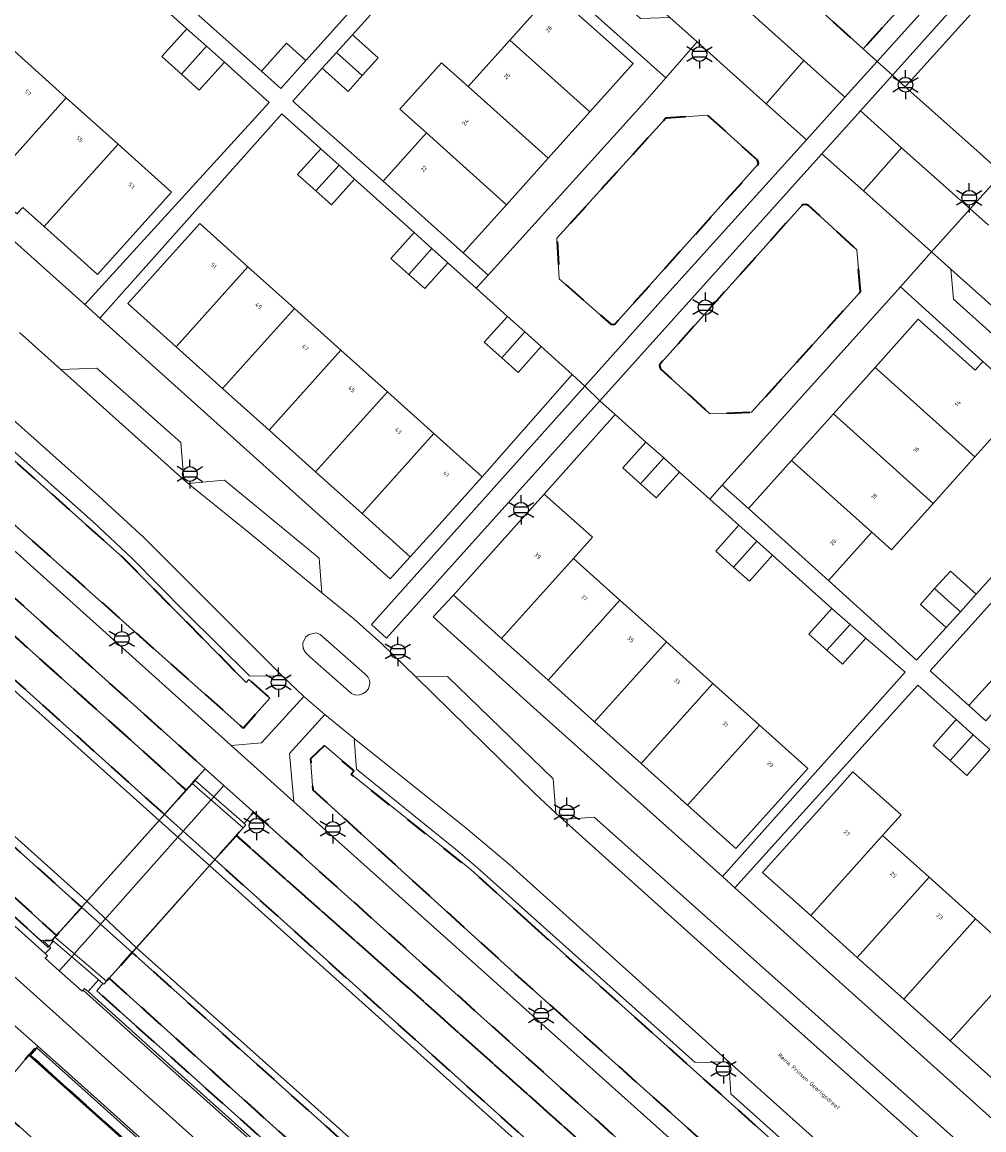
# Model space of a CAD drawing. Extents: x 105780 to 185197, y 477999 to 525027.
# Tile 78 of 562: x 105877 to 105960, y 479191 to 479287. Entities that reach past the tile are written whole.
import ezdxf
from ezdxf.enums import TextEntityAlignment as Align

# ---------------------------------------------------------------- set-up
doc = ezdxf.new("R2010")
doc.units = 0
doc.linetypes.add('XX-HIDDEN', pattern=[4, 2, -2])
for name, color, linetype, lineweight in [('B-GV-GR-MATERIAALGRENS-G', 252, 'XX-HIDDEN', 35), ('B-RO-IE-MEUBILAIR_WEGMEUBILAIR-S', 252, 'Continuous', 25), ('B-RO-IE-TERREINAFSCHEIDING_KUNSTMATIG_HEKWERK-G', 252, 'IE-TERREINAFSCHEIDING-KUNSTMATIG', 18), ('B-WE-GK-KADEMUUR-G', 252, 'Continuous', 18), ('B-WE-GW-WATERGANG_SLOOT_INSTEEK-G', 252, 'Continuous', 30), ('B-XX-KG-KADASTRAAL_BEBOUWING-G', 252, 'Continuous', 20), ('B1-WE-GW-TALUD_KRUIN-G', 252, 'Continuous', 25), ('B1-WE-KW-KUNSTWERK_DEK-BRUG', 252, 'Continuous', 18), ('B1-WE-KW-KUNSTWERK_LANDHOOFD-GV', 252, 'Continuous', 18), ('B1-WE-OG-BEBOUWING-T18', 7, 'Continuous', 18), ('B1-WE-OG-TERREIN_ERF-GV', 252, 'Continuous', 18), ('B1-WE-OG-TOPOGRAFIE-T18', 10, 'Continuous', 18), ('B1-WE-VH-VERHARDING_ASFALT-GV', 252, 'Continuous', 18), ('B1-WE-VH-VERHARDING_BETON-GV', 252, 'Continuous', 18), ('B1-WE-VH-VERHARDING_BETONSTRAATSTEEN-GV', 252, 'Continuous', 18), ('B1-WE-VH-VERHARDING_TEGEL-GV', 252, 'Continuous', 18)]:
    doc.layers.add(name, color=color, linetype=linetype, lineweight=lineweight)
doc.styles.add('NLCS-ISO', font='NLCS-ISO.ttf')
doc.styles.add('NLCS-ISO-M200-T18', font='NLCS-ISO.ttf', dxfattribs={"height": 0.36})
doc.linetypes.add('IE-TERREINAFSCHEIDING-KUNSTMATIG', pattern='A,4,[82,NLCS.SHX,S=0.75,R=90,X=0,Y=0],4,-2', length=10)

# ---------------------------------------------------------------- blocks, each defined once
blk = doc.blocks.new('B-SIE-WEG_LICHTMAST-SO')
at = {"ltscale": 0.1}
for p, q in [((0, 1.27), (0, 2.53)), ((-1.1, 0.63), (-2.19, 1.27)), ((1.1, 0.63), (2.19, 1.27)), ((-1.1, -0.63), (-2.19, -1.27)), ((0, -1.27), (0, -2.53)), ((1.1, -0.63), (2.19, -1.27))]:
    blk.add_line(p, q, dxfattribs=at)
at = {"flags": 128}
for points in [[(-1.16, 0.5), (1.16, 0.5)], [(-1.16, -0.5), (1.16, -0.5)]]:
    blk.add_lwpolyline(points, dxfattribs=at)
at = {"ltscale": 0.1}
blk.add_circle((0, 0), 1.27, dxfattribs=at)
at = {"style": 'NLCS-ISO'}
blk.add_attdef('TYPE', text='', height=1.8, dxfattribs=at).set_placement((0, 2.53), align=Align.BOTTOM_CENTER)

msp = doc.modelspace()

# ---------------------------------------------------------------- linework, layer by layer
at = {"layer": 'B-GV-GR-MATERIAALGRENS-G', "flags": 128}
for points in [[(105780.506, 479319.453), (105805.964, 479296.725), (105812.082, 479291.263), (105823.32, 479281.125), (105887.472, 479223.688), (105891.103, 479220.385), (105891.632, 479220.979), (105891.862, 479221.243), (105892.747, 479222.242), (105829.104, 479279.316), (105806.399, 479299.678), (105786.465, 479317.46), (105780.506, 479322.824)], [(105780.506, 479316.014), (105804.084, 479294.823), (105889.237, 479218.29), (105891.103, 479220.385), (105887.472, 479223.688), (105823.32, 479281.125), (105812.082, 479291.263), (105805.964, 479296.725), (105780.506, 479319.453)], [(105780.506, 479297.116), (105797.501, 479281.936), (105840.997, 479243.082), (105879.907, 479207.826), (105880.024, 479207.958), (105882.092, 479210.251), (105843.912, 479244.494), (105799.647, 479284.195), (105780.506, 479301.362)], [(105780.506, 479295.197), (105782.345, 479293.547), (105878.559, 479207.39), (105878.71, 479207.393), (105879.537, 479207.411), (105879.77, 479207.672), (105879.907, 479207.826), (105840.997, 479243.082), (105797.501, 479281.936), (105780.506, 479297.116)]]:
    msp.add_lwpolyline(points, dxfattribs=at)
for points in [[(105942.975, 479297.986), (105939.287, 479293.861), (105941.759, 479291.622), (105949.63, 479284.495), (105953.282, 479288.555), (105952.544, 479289.23)], [(105847.417, 479274.715), (105847.883, 479275.125), (105847.618, 479277.861), (105838.861, 479285.737), (105835.231, 479281.704), (105836.639, 479280.454), (105835.855, 479279.567), (105869.934, 479249.027), (105875.752, 479243.813), (105896.048, 479225.753), (105898.345, 479228.347), (105896.537, 479229.962), (105896.309, 479229.707), (105885.677, 479240.472)], [(105940.602, 479274.631), (105940.496, 479274.884), (105936.176, 479278.784), (105932.569, 479278.502), (105923.156, 479268.125), (105923.357, 479264.621), (105927.833, 479260.685), (105928.037, 479260.665), (105928.185, 479260.709), (105940.571, 479274.527)], [(105949.397, 479263.494), (105949.101, 479267.13), (105944.9, 479270.951), (105944.668, 479271.05), (105944.387, 479271.023), (105932.196, 479257.376), (105932.069, 479257.222), (105932.032, 479257.087), (105932.107, 479256.841), (105936.376, 479252.946), (105939.988, 479253.076)], [(105920.923, 479208.798), (105915.723, 479213.514), (105905.368, 479221.765), (105905.623, 479222.053), (105903.07, 479224.243), (105901.876, 479223.103), (105902.056, 479220.428), (105918.638, 479205.345), (105956.857, 479171.118), (105961.325, 479176.026), (105957.042, 479179.85), (105956.329, 479180.487), (105953.571, 479180.314), (105953.166, 479179.869)], [(105939.877, 479179.925), (105896.946, 479218.491), (105896.138, 479217.514), (105896.268, 479217.401), (105896.035, 479217.139), (105895.448, 479216.479), (105911.867, 479201.908), (105934.221, 479181.953), (105952.225, 479165.683), (105983.564, 479137.568), (106000, 479122.916), (106001.822, 479121.292), (106006.945, 479117.458), (106007.087, 479117.465), (106007.381, 479117.168), (106008.544, 479118.506), (106000, 479126.146), (105968.964, 479153.959), (105957.901, 479163.835)], [(105934.221, 479181.953), (105911.867, 479201.908), (105895.448, 479216.479), (105893.584, 479214.383), (105950.394, 479163.324), (106001.767, 479117.152), (106002.444, 479116.543), (106006.945, 479117.458), (106001.822, 479121.292), (106000, 479122.916), (105983.564, 479137.568), (105952.225, 479165.683)], [(105884.467, 479204.121), (105906.877, 479183.894), (105939.332, 479154.842), (105995.66, 479104.056), (105995.376, 479108.648), (105943.164, 479155.477), (105913.814, 479181.801), (105886.458, 479206.335)], [(105939.332, 479154.842), (105906.877, 479183.894), (105884.467, 479204.121), (105884.233, 479203.858), (105884.001, 479203.596), (105883.914, 479203.67), (105883.399, 479203.02), (105939.053, 479153.267), (105963.828, 479130.888), (105994.808, 479103.103), (105995.66, 479104.056)], [(105877.665, 479197.493), (105877.749, 479197.586), (105878.102, 479197.972), (105878.04, 479198.031), (105877.881, 479197.853), (105877.834, 479197.801), (105877.526, 479197.461), (105874.192, 479193.544), (105877.988, 479190.143), (105911.437, 479160.119), (105915.93, 479156.078), (105917.902, 479154.305), (105920.254, 479154.698), (105920.564, 479155.143), (105955.013, 479124.165), (105954.745, 479123.884), (105954.811, 479121.274), (105955.775, 479120.406), (105960.174, 479116.442), (105963.822, 479113.155), (105965.738, 479115.364), (105967.772, 479113.632), (105965.865, 479111.314), (105967.416, 479109.916), (105969.289, 479111.975), (105974.549, 479107.266), (105974.231, 479106.911), (105975.011, 479106.212), (106000, 479083.841), (106008.397, 479076.328), (106008.22, 479076.115), (106014.205, 479070.792), (106018.552, 479071.109), (106000, 479087.768), (105969.795, 479114.892), (105937.855, 479143.418), (105925.486, 479154.503), (105877.646, 479197.472)]]:
    msp.add_lwpolyline(points, close=True, dxfattribs=at)
at = {"layer": 'B-RO-IE-TERREINAFSCHEIDING_KUNSTMATIG_HEKWERK-G', "flags": 128}
for points in [[(105879.625, 479207.321), (105879.174, 479206.785), (105874.673, 479210.864)], [(105888.127, 479198.806), (105883.399, 479203.02), (105883.914, 479203.67)], [(105877.526, 479197.461), (106018.552, 479071.109)]]:
    msp.add_lwpolyline(points, dxfattribs=at)
at = {"layer": 'B-WE-GK-KADEMUUR-G', "flags": 128}
for points in [[(105893.584, 479214.383), (105889.237, 479218.29), (105804.084, 479294.823), (105780.506, 479316.014)], [(105780.506, 479314.962), (105803.335, 479294.468), (105861.245, 479242.48), (105888.773, 479217.777), (105890.39, 479216.316), (105893.123, 479213.862), (105950.062, 479162.747), (106001.588, 479116.491), (105995.321, 479109.471), (105943.577, 479155.947), (105914.187, 479182.345), (105886.813, 479206.76), (105882.524, 479210.784), (105845.165, 479244.34), (105800.291, 479284.645), (105780.506, 479302.415)], [(105780.506, 479301.362), (105799.647, 479284.195), (105843.912, 479244.494), (105882.092, 479210.251), (105886.458, 479206.335), (105913.814, 479181.801), (105943.164, 479155.477), (105995.376, 479108.648), (106000.1, 479113.925), (106002.444, 479116.543), (106001.767, 479117.152), (105950.394, 479163.324), (105893.584, 479214.383)]]:
    msp.add_lwpolyline(points, dxfattribs=at)
at = {"layer": 'B-WE-GW-WATERGANG_SLOOT_INSTEEK-G', "flags": 128}
msp.add_lwpolyline([(105780.506, 479302.415), (105800.291, 479284.645), (105845.165, 479244.34), (105882.524, 479210.784), (105886.813, 479206.76), (105914.187, 479182.345), (105943.577, 479155.947), (105995.321, 479109.471), (106001.588, 479116.491), (105950.062, 479162.747), (105893.123, 479213.862), (105890.39, 479216.316), (105888.773, 479217.777), (105861.245, 479242.48), (105803.335, 479294.468), (105780.506, 479314.962)], dxfattribs=at)
at = {"layer": 'B-XX-KG-KADASTRAAL_BEBOUWING-G', "flags": 128}
for points in [[(105919.085, 479285.271), (105926.009, 479279.062), (105929.747, 479283.231), (105922.824, 479289.44)], [(105892.868, 479284.735), (105891.181, 479286.25), (105889.01, 479283.832), (105890.699, 479282.316)], [(105905.479, 479285.726), (105904.106, 479284.197), (105906.34, 479282.195), (105907.711, 479283.722)], [(105919.085, 479285.271), (105915.48, 479281.251), (105922.404, 479275.043), (105926.009, 479279.062)], [(105880.753, 479280.281), (105876.278, 479284.294), (105869.884, 479277.162), (105871.692, 479275.541), (105871.192, 479274.983), (105873.466, 479272.943), (105873.968, 479273.502), (105874.36, 479273.15)], [(105894.416, 479283.346), (105892.868, 479284.735), (105890.699, 479282.316), (105892.245, 479280.928)], [(105901.46, 479283.495), (105899.78, 479284.995), (105897.616, 479282.571), (105899.296, 479281.072)], [(105904.106, 479284.197), (105902.877, 479282.828), (105905.109, 479280.824), (105906.34, 479282.195)], [(105915.48, 479281.251), (105913.186, 479283.308), (105909.581, 479279.288), (105911.875, 479277.231), (105918.799, 479271.022), (105922.404, 479275.043)], [(105885.228, 479276.269), (105880.753, 479280.281), (105874.36, 479273.15), (105874.711, 479272.835), (105874.209, 479272.276), (105876.485, 479270.237), (105876.985, 479270.795), (105878.834, 479269.137)], [(105911.875, 479277.231), (105908.136, 479273.062), (105915.06, 479266.853), (105918.799, 479271.022)], [(105885.228, 479276.269), (105878.834, 479269.137), (105883.455, 479264.995), (105889.853, 479272.122)], [(105904.327, 479274.446), (105902.756, 479275.856), (105900.752, 479273.624), (105902.324, 479272.213)], [(105905.67, 479273.24), (105904.327, 479274.446), (105902.324, 479272.213), (105903.666, 479271.008)], [(105896.451, 479265.663), (105892.281, 479269.402), (105886.072, 479262.479), (105890.241, 479258.74)], [(105912.364, 479267.231), (105910.824, 479268.613), (105908.82, 479266.381), (105910.361, 479264.998)], [(105913.738, 479265.997), (105912.364, 479267.231), (105910.361, 479264.998), (105911.734, 479263.765)], [(105900.471, 479262.057), (105896.451, 479265.663), (105890.241, 479258.74), (105894.261, 479255.135)], [(105904.491, 479258.451), (105900.471, 479262.057), (105894.261, 479255.135), (105898.281, 479251.529)], [(105920.399, 479260.016), (105918.892, 479261.369), (105916.888, 479259.137), (105918.396, 479257.783)], [(105959.986, 479257.456), (105959.318, 479256.712), (105954.405, 479261.119), (105950.666, 479256.95), (105959.29, 479249.215), (105963.708, 479254.118)], [(105921.805, 479258.754), (105920.399, 479260.016), (105918.396, 479257.783), (105919.801, 479256.522)], [(105908.511, 479254.846), (105904.491, 479258.451), (105898.281, 479251.529), (105902.301, 479247.924)], [(105950.666, 479256.95), (105947.061, 479252.929), (105955.686, 479245.196), (105959.29, 479249.215)], [(105912.531, 479251.241), (105908.511, 479254.846), (105902.301, 479247.924), (105906.322, 479244.318)], [(105947.061, 479252.929), (105943.455, 479248.909), (105950.38, 479242.701), (105952.08, 479241.176), (105955.686, 479245.196)], [(105916.7, 479247.503), (105912.531, 479251.241), (105906.322, 479244.318), (105910.491, 479240.579), (105912.715, 479243.06)], [(105932.391, 479249.123), (105930.851, 479250.501), (105928.851, 479248.265), (105930.388, 479246.89)], [(105933.756, 479247.902), (105932.391, 479249.123), (105930.388, 479246.89), (105931.756, 479245.666)], [(105943.455, 479248.909), (105939.716, 479244.74), (105946.64, 479238.531), (105950.38, 479242.701)], [(105924.591, 479240.426), (105926.236, 479242.26), (105922.066, 479245.999), (105920.421, 479244.165), (105916.437, 479239.722), (105914.212, 479237.241), (105918.382, 479233.502)], [(105940.441, 479241.923), (105938.896, 479243.305), (105936.896, 479241.069), (105938.438, 479239.689)], [(105941.801, 479240.706), (105940.441, 479241.923), (105938.438, 479239.689), (105939.801, 479238.47)], [(105928.611, 479236.821), (105924.591, 479240.426), (105918.382, 479233.502), (105922.401, 479229.897)], [(105955.816, 479237.824), (105958.049, 479235.821), (105959.412, 479237.334), (105957.183, 479239.342)], [(105955.816, 479237.824), (105954.582, 479236.454), (105956.811, 479234.446), (105958.049, 479235.821)], [(105932.631, 479233.216), (105928.611, 479236.821), (105922.401, 479229.897), (105926.422, 479226.291)], [(105948.499, 479234.731), (105946.941, 479236.108), (105944.941, 479233.872), (105946.488, 479232.489)], [(105949.861, 479233.527), (105948.499, 479234.731), (105946.488, 479232.489), (105947.846, 479231.274)], [(105936.652, 479229.61), (105932.631, 479233.216), (105926.422, 479226.291), (105930.442, 479222.686)], [(105962.237, 479228.633), (105960.788, 479229.938), (105958.78, 479227.709), (105960.234, 479226.399)], [(105940.672, 479226.005), (105936.652, 479229.61), (105930.442, 479222.686), (105934.462, 479219.081)], [(105940.672, 479226.005), (105934.462, 479219.081), (105938.632, 479215.341), (105944.841, 479222.266)], [(105959.147, 479225.188), (105957.685, 479226.496), (105955.685, 479224.261), (105957.145, 479222.955)], [(105960.587, 479223.9), (105959.147, 479225.188), (105957.145, 479222.955), (105958.588, 479221.665)], [(105951.318, 479216.457), (105952.924, 479218.247), (105948.755, 479221.987), (105947.149, 479220.196), (105940.939, 479213.273), (105945.109, 479209.534)], [(105955.338, 479212.853), (105951.318, 479216.457), (105945.109, 479209.534), (105949.129, 479205.929)], [(105959.358, 479209.247), (105955.338, 479212.853), (105949.129, 479205.929), (105953.149, 479202.323)], [(105963.378, 479205.641), (105959.358, 479209.247), (105953.149, 479202.323), (105957.169, 479198.718)], [(105967.399, 479202.036), (105963.378, 479205.641), (105957.169, 479198.718), (105961.19, 479195.112)]]:
    msp.add_lwpolyline(points, close=True, dxfattribs=at)
at = {"layer": 'B1-WE-GW-TALUD_KRUIN-G', "flags": 128}
for points in [[(105891.103, 479220.385), (105887.472, 479223.688), (105823.32, 479281.125), (105812.082, 479291.263), (105805.964, 479296.725), (105780.506, 479319.453)], [(105780.506, 479297.116), (105797.501, 479281.936), (105840.997, 479243.082), (105879.907, 479207.826)], [(106006.945, 479117.458), (106001.822, 479121.292), (106000, 479122.916), (105983.564, 479137.568), (105952.225, 479165.683), (105934.221, 479181.953), (105911.867, 479201.908), (105895.448, 479216.479)], [(105884.467, 479204.121), (105906.877, 479183.894), (105939.332, 479154.842), (105995.66, 479104.056)]]:
    msp.add_lwpolyline(points, dxfattribs=at)
at = {"layer": 'B1-WE-KW-KUNSTWERK_DEK-BRUG', "flags": 128}
msp.add_lwpolyline([(105884.233, 479203.858), (105896.035, 479217.139), (105896.268, 479217.401), (105896.138, 479217.514), (105895.699, 479217.897), (105893.496, 479219.818), (105891.862, 479221.243), (105891.632, 479220.979), (105879.77, 479207.672), (105879.537, 479207.411), (105880.016, 479207.002), (105881.219, 479205.974), (105883.211, 479204.272), (105883.544, 479203.986), (105883.914, 479203.67), (105884.001, 479203.596)], close=True, dxfattribs=at)
at = {"layer": 'B1-WE-KW-KUNSTWERK_LANDHOOFD-GV', "flags": 128}
for points in [[(105891.862, 479221.243), (105891.632, 479220.979), (105896.035, 479217.139), (105896.268, 479217.401), (105896.138, 479217.514), (105895.699, 479217.897), (105893.496, 479219.818)], [(105879.77, 479207.672), (105879.537, 479207.411), (105880.016, 479207.002), (105881.219, 479205.974), (105883.211, 479204.272), (105883.448, 479204.068), (105883.544, 479203.986), (105883.914, 479203.67), (105884.001, 479203.596), (105884.233, 479203.858)]]:
    msp.add_lwpolyline(points, close=True, dxfattribs=at)
at = {"layer": 'B1-WE-OG-TERREIN_ERF-GV', "flags": 128}
for points in [[(105885.492, 479291.358), (105883.321, 479288.94), (105881.77, 479290.332), (105880.123, 479291.811), (105882.294, 479294.229), (105876.568, 479299.37), (105874.397, 479296.951), (105872.84, 479298.349), (105871.236, 479299.789), (105873.407, 479302.207), (105870.507, 479304.811), (105868.336, 479302.393), (105863.725, 479306.532), (105865.896, 479308.951), (105865.234, 479309.545), (105850.236, 479292.982), (105850.421, 479290.986), (105882.359, 479262.381), (105898.285, 479279.873), (105894.416, 479283.346), (105892.245, 479280.928), (105890.699, 479282.316), (105889.01, 479283.832), (105891.181, 479286.25)], [(105910.824, 479268.613), (105905.67, 479273.24), (105903.666, 479271.008), (105902.324, 479272.213), (105900.752, 479273.624), (105902.756, 479275.856), (105899.397, 479278.872), (105883.637, 479261.22), (105908.755, 479238.68), (105910.491, 479240.579), (105906.322, 479244.318), (105902.301, 479247.924), (105898.281, 479251.529), (105894.261, 479255.135), (105890.241, 479258.74), (105886.072, 479262.479), (105892.281, 479269.402), (105896.451, 479265.663), (105900.471, 479262.057), (105904.491, 479258.451), (105908.511, 479254.846), (105912.531, 479251.241), (105916.7, 479247.503), (105924.488, 479256.345), (105921.805, 479258.754), (105919.801, 479256.522), (105918.396, 479257.783), (105916.888, 479259.137), (105918.892, 479261.369), (105916.191, 479263.794), (105913.738, 479265.997), (105911.734, 479263.765), (105910.361, 479264.998), (105908.82, 479266.381)], [(105950.666, 479256.95), (105954.405, 479261.119), (105959.318, 479256.712), (105959.986, 479257.456), (105952.857, 479263.934), (105937.457, 479246.765), (105939.716, 479244.74), (105943.455, 479248.909), (105947.061, 479252.929)], [(105961.786, 479244.451), (105963.045, 479245.848), (105964.388, 479247.338), (105966.617, 479245.33), (105969.677, 479248.692), (105963.708, 479254.118), (105959.29, 479249.215), (105955.686, 479245.196), (105952.08, 479241.176), (105950.38, 479242.701), (105946.64, 479238.531), (105954.256, 479231.634), (105956.811, 479234.446), (105954.582, 479236.454), (105955.816, 479237.824), (105957.183, 479239.342), (105959.412, 479237.334), (105964.015, 479242.443)], [(105936.896, 479241.069), (105938.896, 479243.305), (105936.375, 479245.559), (105933.756, 479247.902), (105931.756, 479245.666), (105930.388, 479246.89), (105928.851, 479248.265), (105930.851, 479250.501), (105928.185, 479252.886), (105922.066, 479245.999), (105926.236, 479242.26), (105924.591, 479240.426), (105928.611, 479236.821), (105932.631, 479233.216), (105936.652, 479229.61), (105940.672, 479226.005), (105944.841, 479222.266), (105938.632, 479215.341), (105934.462, 479219.081), (105930.442, 479222.686), (105926.422, 479226.291), (105922.401, 479229.897), (105918.382, 479233.502), (105914.212, 479237.241), (105912.468, 479235.389), (105921.166, 479227.522), (105937.478, 479212.919), (105953.254, 479230.592), (105949.861, 479233.527), (105947.846, 479231.274), (105946.488, 479232.489), (105944.941, 479233.872), (105946.941, 479236.108), (105941.801, 479240.706), (105939.801, 479238.47), (105938.438, 479239.689)], [(105955.338, 479212.853), (105959.358, 479209.247), (105963.378, 479205.641), (105967.399, 479202.036), (105971.419, 479198.431), (105975.588, 479194.692), (105969.379, 479187.768), (105965.209, 479191.507), (105961.19, 479195.112), (105957.169, 479198.718), (105953.149, 479202.323), (105949.129, 479205.929), (105945.109, 479209.534), (105940.939, 479213.273), (105947.149, 479220.196), (105948.755, 479221.987), (105952.924, 479218.247), (105951.318, 479216.457)]]:
    msp.add_lwpolyline(points, close=True, dxfattribs=at)
for points in [[(105973.785, 479303.969), (105953.281, 479281.218), (105955.567, 479279.178), (105959.998, 479275.224), (105961.336, 479274.009)], [(105910.082, 479290.853), (105905.479, 479285.726), (105907.711, 479283.722), (105906.34, 479282.195), (105905.109, 479280.824), (105902.877, 479282.828), (105900.333, 479279.995), (105908.136, 479273.062), (105911.875, 479277.231), (105909.581, 479279.288), (105913.186, 479283.308), (105915.48, 479281.251), (105919.085, 479285.271), (105922.824, 479289.44), (105929.747, 479283.231), (105926.009, 479279.062), (105922.404, 479275.043), (105918.799, 479271.022), (105915.06, 479266.853), (105917.212, 479264.924), (105930.76, 479279.915), (105932.581, 479281.995), (105915.639, 479297.135)], [(105889.151, 479290.128), (105897.616, 479282.571), (105899.78, 479284.995), (105901.46, 479283.495), (105905.138, 479287.596)], [(105876.278, 479284.294), (105880.753, 479280.281), (105885.228, 479276.269), (105889.853, 479272.122), (105883.455, 479264.995), (105878.834, 479269.137), (105876.985, 479270.795), (105876.485, 479270.237)], [(105968.835, 479245.603), (105955.438, 479230.72), (105958.78, 479227.709), (105960.788, 479229.938)], [(105960.587, 479223.9), (105958.588, 479221.665), (105957.145, 479222.955), (105955.685, 479224.261), (105957.685, 479226.496), (105954.369, 479229.462), (105938.545, 479211.951), (105967.017, 479186.378)]]:
    msp.add_lwpolyline(points, dxfattribs=at)
at = {"layer": 'B1-WE-VH-VERHARDING_ASFALT-GV', "flags": 128}
for points in [[(105907.428, 479316.772), (105886.131, 479335.893), (105877.702, 479326.52), (105878.747, 479327.432), (105879.631, 479328.015), (105880.484, 479328.402), (105881.495, 479328.734), (105882.448, 479328.928), (105883.678, 479329.079), (105884.701, 479328.977), (105885.78, 479328.607), (105886.939, 479328.042), (105887.765, 479327.522), (105888.082, 479327.323), (105889.093, 479326.511), (105890.402, 479325.343), (105912.731, 479305.334), (105915.562, 479302.797), (105918.467, 479300.194), (105932.934, 479287.211), (105935.281, 479285.106), (105941.247, 479279.756), (105944.514, 479283.502), (105935.881, 479291.245)], [(105952.958, 479275.958), (105949.655, 479272.228), (105955.556, 479266.943), (105958.889, 479270.658)], [(105906.987, 479229.638), (105906.862, 479229.15), (105906.634, 479228.895), (105906.358, 479228.716), (105906.083, 479228.628), (105905.751, 479228.606), (105905.415, 479228.735), (105901.793, 479231.914), (105901.422, 479232.293), (105901.217, 479232.627), (105901.19, 479233.11), (105901.471, 479233.654), (105901.736, 479233.842), (105902.359, 479233.994), (105902.697, 479233.845), (105906.572, 479230.458), (105906.823, 479230.179), (105906.952, 479229.888)], [(105890.39, 479216.316), (105892.705, 479218.927), (105893.496, 479219.818), (105891.862, 479221.243), (105891.175, 479220.472), (105889.061, 479218.1), (105888.773, 479217.777), (105882.44, 479210.669), (105882.407, 479210.632), (105880.024, 479207.958), (105879.907, 479207.826), (105879.537, 479207.411), (105880.016, 479207.002), (105881.219, 479205.974), (105881.667, 479206.479), (105884.047, 479209.163)], [(105893.123, 479213.862), (105893.41, 479214.185), (105895.448, 479216.479), (105896.268, 479217.401), (105896.138, 479217.514), (105895.699, 479217.897), (105893.496, 479219.818), (105892.705, 479218.927), (105890.39, 479216.316), (105884.047, 479209.163), (105881.667, 479206.479), (105881.219, 479205.974), (105883.211, 479204.272), (105883.448, 479204.068), (105883.914, 479203.67), (105884.001, 479203.596), (105884.467, 479204.121), (105886.813, 479206.76), (105890.273, 479210.655)]]:
    msp.add_lwpolyline(points, close=True, dxfattribs=at)
for points in [[(105960.457, 479269.257), (105958.889, 479270.658), (105955.556, 479266.943), (105957.211, 479265.461), (105996.336, 479230.47)], [(105958.904, 479186.313), (105939.267, 479203.851), (105923.677, 479217.858), (105923.08, 479218.407), (105921.222, 479220.117), (105910.98, 479230.187), (105908.042, 479233.032), (105905.611, 479235.214), (105902.833, 479237.443), (105896.682, 479242.551), (105891.295, 479246.926), (105890.908, 479247.24), (105880.267, 479256.784), (105876.695, 479259.98)], [(105870.475, 479257.454), (105883.575, 479245.814), (105887.468, 479242.247), (105899.445, 479230.247), (105901.296, 479228.502), (105903.09, 479226.938), (105905.642, 479224.859), (105915.322, 479217.089), (105919.085, 479213.924), (105938.024, 479196.882), (105956.329, 479180.487)]]:
    msp.add_lwpolyline(points, dxfattribs=at)
at = {"layer": 'B1-WE-VH-VERHARDING_BETON-GV', "flags": 128}
for points in [[(105895.009, 479224.264), (105868.804, 479247.764), (105833.811, 479279.145), (105831.087, 479281.531), (105829.104, 479279.316), (105892.747, 479222.242), (105894.367, 479220.789), (105896.543, 479218.85), (105896.946, 479218.491), (105939.877, 479179.925), (105957.901, 479163.835), (105959.933, 479166.109), (105955.963, 479169.603), (105900.427, 479219.388)], [(105869.194, 479214.722), (105867.203, 479212.366), (105886.083, 479195.439), (105941.3, 479145.925), (105943.282, 479148.321), (105930.618, 479159.675), (105900.13, 479187.045), (105888.359, 479197.544), (105882.506, 479202.819), (105882.202, 479203.088), (105882.126, 479202.999), (105880.141, 479204.757), (105878.939, 479205.847), (105878.999, 479205.911), (105878.994, 479205.915), (105879.131, 479206.069), (105878.93, 479206.251), (105869.529, 479214.695), (105869.325, 479214.877)], [(105867.203, 479212.366), (105865.191, 479209.983), (105875.838, 479200.422), (105876.041, 479200.242), (105876.068, 479200.218), (105878.299, 479198.244), (105878.326, 479198.22), (105880.954, 479195.895), (105926.209, 479155.262), (105939.313, 479143.522), (105940.039, 479144.399), (105941.3, 479145.925), (105886.083, 479195.439)]]:
    msp.add_lwpolyline(points, close=True, dxfattribs=at)
at = {"layer": 'B1-WE-VH-VERHARDING_BETONSTRAATSTEEN-GV', "flags": 128}
for points in [[(105944.514, 479283.502), (105941.247, 479279.756), (105944.735, 479276.633), (105948.066, 479280.329)], [(105952.958, 479275.958), (105949.395, 479279.141), (105946.073, 479275.435), (105949.655, 479272.228)], [(105957.211, 479265.461), (105957.457, 479262.865), (105969.769, 479251.789), (105971.636, 479251.951), (105973.068, 479250.664), (105973.174, 479248.751), (105993.787, 479230.245), (105996.336, 479230.47)], [(105883.575, 479245.814), (105870.475, 479257.454), (105870.742, 479254.663), (105875.521, 479250.311), (105883.096, 479243.57), (105886.418, 479240.453), (105891.082, 479235.736), (105896.588, 479230.271), (105899.445, 479230.247), (105887.468, 479242.247)], [(105883.402, 479256.894), (105880.267, 479256.784), (105890.908, 479247.24), (105890.665, 479250.447)], [(105894.426, 479247.19), (105891.295, 479246.926), (105896.682, 479242.551), (105902.833, 479237.443), (105902.608, 479240.448)], [(105913.714, 479230.215), (105910.98, 479230.187), (105921.222, 479220.117), (105923.08, 479218.407), (105922.85, 479221.38)], [(105919.085, 479213.924), (105915.322, 479217.089), (105905.642, 479224.859), (105905.852, 479222.197), (105914.406, 479215.278), (105916.304, 479213.682), (105935.104, 479196.832), (105938.024, 479196.882)], [(105926.397, 479218.041), (105923.677, 479217.858), (105939.267, 479203.851), (105958.904, 479186.313), (105958.732, 479189.202)], [(105882.202, 479203.088), (105882.506, 479202.819), (105888.359, 479197.544), (105900.13, 479187.045), (105930.618, 479159.675), (105943.282, 479148.321), (105961.822, 479131.697), (105999, 479098.314), (106018.095, 479081.193), (106019.234, 479080.172), (106024.371, 479075.587), (106024.406, 479075.627), (106024.062, 479075.931), (106022.767, 479077.109), (106022.811, 479077.19), (106022.781, 479077.217), (106019.388, 479080.289), (105999, 479098.569), (105961.949, 479131.838), (105930.745, 479159.816), (105900.257, 479187.187), (105888.49, 479197.701), (105882.639, 479202.969), (105882.33, 479203.239)], [(105871.814, 479195.667), (105871.055, 479196.344), (105870.307, 479197.012), (105866.765, 479200.174), (105866.357, 479200.538), (105863.093, 479196.67), (105870.96, 479189.639), (105874.632, 479186.357), (105877.988, 479190.143), (105874.192, 479193.544)], [(105878.299, 479198.244), (105878.185, 479198.119), (105878.214, 479198.094), (105880.948, 479195.645), (105926.082, 479155.121), (105939.192, 479143.375), (105939.313, 479143.522), (105926.209, 479155.262), (105880.954, 479195.895), (105878.326, 479198.22)], [(105938.024, 479196.882), (105938.193, 479194.127), (105953.571, 479180.314), (105956.329, 479180.487)]]:
    msp.add_lwpolyline(points, close=True, dxfattribs=at)
at = {"layer": 'B1-WE-VH-VERHARDING_TEGEL-GV', "flags": 128}
for points in [[(105916.168, 479314.422), (105914.207, 479316.16), (105913.537, 479316.754), (105907.074, 479322.692), (105905.797, 479323.932), (105904.584, 479322.58), (105889.759, 479335.739), (105887.678, 479337.614), (105886.131, 479335.893), (105907.428, 479316.772), (105909.961, 479316.981), (105935.85, 479293.808), (105935.881, 479291.245), (105944.514, 479283.502), (105948.066, 479280.329), (105950.837, 479283.407), (105949.63, 479284.495), (105941.759, 479291.622), (105939.287, 479293.861), (105937.473, 479295.536)], [(105912.731, 479305.334), (105910.172, 479305.206), (105890.512, 479322.873), (105890.402, 479325.343), (105889.093, 479326.511), (105888.082, 479327.323), (105887.765, 479327.522), (105885.047, 479324.505), (105893.684, 479316.947), (105914.594, 479298.197), (105915.639, 479297.135), (105932.581, 479281.995), (105935.281, 479285.106), (105932.934, 479287.211), (105930.378, 479287.127), (105918.834, 479297.498), (105918.467, 479300.194), (105915.562, 479302.797)], [(105985.968, 479322.432), (105986.18, 479322.668), (105987.773, 479324.397), (105986.54, 479325.507), (105984.764, 479323.554), (105983.119, 479325.098), (105982.426, 479324.319), (105980.434, 479322.08), (105981.651, 479320.939), (105982.457, 479320.987), (105954.049, 479289.408), (105953.282, 479288.555), (105949.63, 479284.495), (105950.837, 479283.407)], [(105984.389, 479318.147), (105987.407, 479321.512), (105988.897, 479323.387), (105987.773, 479324.397), (105986.18, 479322.668), (105985.968, 479322.432), (105950.837, 479283.407), (105952.16, 479282.223)], [(105985.519, 479317.105), (105984.389, 479318.147), (105952.16, 479282.223), (105953.281, 479281.218), (105973.785, 479303.969)], [(105941.247, 479279.756), (105935.281, 479285.106), (105932.581, 479281.995), (105930.76, 479279.915), (105917.212, 479264.924), (105916.191, 479263.794), (105918.892, 479261.369), (105920.399, 479260.016), (105921.805, 479258.754), (105924.488, 479256.345), (105925.579, 479255.324), (105932.647, 479263.222), (105944.735, 479276.633)], [(105946.073, 479275.435), (105949.395, 479279.141), (105952.16, 479282.223), (105950.837, 479283.407), (105948.066, 479280.329), (105944.735, 479276.633), (105932.647, 479263.222), (105925.579, 479255.324), (105926.872, 479254.068)], [(105953.281, 479281.218), (105952.16, 479282.223), (105949.395, 479279.141), (105952.958, 479275.958), (105958.889, 479270.658), (105961.646, 479273.732), (105961.336, 479274.009), (105959.998, 479275.224), (105955.567, 479279.178)], [(105940.602, 479274.631), (105940.571, 479274.527), (105928.185, 479260.709), (105928.037, 479260.665), (105927.833, 479260.685), (105923.357, 479264.621), (105923.156, 479268.125), (105932.569, 479278.502), (105936.176, 479278.784), (105940.496, 479274.884)], [(105949.655, 479272.228), (105946.073, 479275.435), (105926.872, 479254.068), (105928.185, 479252.886), (105930.851, 479250.501), (105932.391, 479249.123), (105933.756, 479247.902), (105936.375, 479245.559), (105937.457, 479246.765), (105952.857, 479263.934), (105955.556, 479266.943)], [(105949.397, 479263.494), (105939.988, 479253.076), (105936.376, 479252.946), (105932.107, 479256.841), (105932.032, 479257.087), (105932.069, 479257.222), (105932.196, 479257.376), (105944.387, 479271.023), (105944.668, 479271.05), (105944.9, 479270.951), (105949.101, 479267.13)], [(105926.872, 479254.068), (105925.579, 479255.324), (105907.147, 479234.726), (105908.418, 479233.534)], [(105906.987, 479229.638), (105906.952, 479229.888), (105906.823, 479230.179), (105906.572, 479230.458), (105902.697, 479233.845), (105902.359, 479233.994), (105901.736, 479233.842), (105901.471, 479233.654), (105901.19, 479233.11), (105901.217, 479232.627), (105901.422, 479232.293), (105901.793, 479231.914), (105905.415, 479228.735), (105905.751, 479228.606), (105906.083, 479228.628), (105906.358, 479228.716), (105906.634, 479228.895), (105906.862, 479229.15)], [(105903.09, 479226.938), (105901.296, 479228.502), (105897.631, 479224.47), (105895.009, 479224.264), (105900.427, 479219.388), (105900.059, 479223.564)], [(105892.747, 479222.242), (105891.862, 479221.243), (105893.496, 479219.818), (105894.367, 479220.789)], [(105891.632, 479220.979), (105891.103, 479220.385), (105889.237, 479218.29), (105893.584, 479214.383), (105895.448, 479216.479), (105896.035, 479217.139)], [(105894.367, 479220.789), (105893.496, 479219.818), (105895.699, 479217.897), (105896.138, 479217.514), (105896.946, 479218.491), (105896.543, 479218.85)], [(105882.092, 479210.251), (105880.024, 479207.958), (105879.907, 479207.826), (105879.77, 479207.672), (105884.233, 479203.858), (105884.467, 479204.121), (105886.458, 479206.335)], [(105881.219, 479205.974), (105880.016, 479207.002), (105879.537, 479207.411), (105878.71, 479207.393), (105879.4, 479206.774), (105879.385, 479206.719), (105878.93, 479206.251), (105879.131, 479206.069), (105878.994, 479205.915), (105878.999, 479205.911), (105878.939, 479205.847), (105880.141, 479204.757), (105880.732, 479205.425)], [(105881.219, 479205.974), (105880.732, 479205.425), (105880.141, 479204.757), (105882.126, 479202.999), (105882.202, 479203.088), (105882.33, 479203.239), (105882.639, 479202.969), (105883.544, 479203.986), (105883.448, 479204.068), (105883.211, 479204.272)], [(105883.544, 479203.986), (105882.639, 479202.969), (105888.49, 479197.701), (105900.257, 479187.187), (105930.745, 479159.816), (105961.949, 479131.838), (105999, 479098.569), (106019.388, 479080.289), (106022.781, 479077.217), (106022.811, 479077.19), (106023.091, 479077.701), (106021.315, 479079.296), (106019.849, 479080.613), (106000, 479098.447), (105994.808, 479103.103), (105963.828, 479130.888), (105939.053, 479153.267), (105883.399, 479203.02), (105883.914, 479203.67)], [(105877.526, 479197.461), (105877.834, 479197.801), (105877.881, 479197.853), (105878.04, 479198.031), (105878.102, 479197.972), (105878.214, 479198.094), (105878.185, 479198.119), (105878.299, 479198.244), (105876.068, 479200.218), (105876.041, 479200.242), (105875.912, 479200.096), (105875.805, 479200.051), (105871.814, 479195.667), (105874.192, 479193.544)], [(105877.665, 479197.493), (105877.646, 479197.472), (105925.486, 479154.503), (105937.855, 479143.418), (105969.795, 479114.892), (106000, 479087.768), (106018.552, 479071.109), (106019.112, 479071.742), (106019.049, 479071.798), (106014.981, 479075.419), (105999, 479089.748), (105957.711, 479126.782), (105939.192, 479143.375), (105926.082, 479155.121), (105880.948, 479195.645), (105878.214, 479198.094), (105878.102, 479197.972), (105877.749, 479197.586)]]:
    msp.add_lwpolyline(points, close=True, dxfattribs=at)
for points in [[(105780.506, 479294.498), (105782.042, 479293.124), (105795.853, 479280.75), (105811.027, 479267.155), (105840.775, 479240.449), (105869.325, 479214.877), (105869.529, 479214.695), (105878.93, 479206.251), (105879.385, 479206.719), (105879.4, 479206.774), (105878.71, 479207.393), (105878.559, 479207.39), (105782.345, 479293.547), (105780.506, 479295.197)], [(105967.017, 479186.378), (105938.545, 479211.951), (105937.478, 479212.919), (105921.166, 479227.522), (105912.468, 479235.389), (105914.212, 479237.241), (105916.437, 479239.722), (105920.421, 479244.165), (105922.066, 479245.999), (105928.185, 479252.886), (105926.872, 479254.068), (105908.418, 479233.534), (105907.147, 479234.726), (105925.579, 479255.324), (105924.488, 479256.345), (105916.7, 479247.503), (105912.715, 479243.06), (105910.491, 479240.579), (105908.755, 479238.68), (105883.637, 479261.22), (105882.359, 479262.381), (105850.421, 479290.986)], [(105885.492, 479291.358), (105891.181, 479286.25), (105892.868, 479284.735), (105894.416, 479283.346), (105898.285, 479279.873), (105882.359, 479262.381), (105883.637, 479261.22), (105899.397, 479278.872), (105902.756, 479275.856), (105904.327, 479274.446), (105905.67, 479273.24), (105910.824, 479268.613), (105912.364, 479267.231), (105913.738, 479265.997), (105916.191, 479263.794), (105917.212, 479264.924), (105915.06, 479266.853), (105908.136, 479273.062), (105900.333, 479279.995), (105902.877, 479282.828), (105904.106, 479284.197), (105905.479, 479285.726), (105910.082, 479290.853)], [(105905.138, 479287.596), (105901.46, 479283.495), (105899.296, 479281.072), (105897.616, 479282.571), (105889.151, 479290.128)], [(105847.417, 479274.715), (105885.677, 479240.472), (105896.309, 479229.707), (105896.537, 479229.962), (105898.345, 479228.347), (105896.048, 479225.753), (105875.752, 479243.813)], [(105961.646, 479273.732), (105958.889, 479270.658), (105960.457, 479269.257)], [(105969.769, 479251.789), (105957.457, 479262.865), (105957.211, 479265.461), (105955.556, 479266.943), (105952.857, 479263.934), (105959.986, 479257.456), (105963.708, 479254.118)], [(105876.695, 479259.98), (105880.267, 479256.784), (105883.402, 479256.894), (105890.665, 479250.447), (105890.908, 479247.24), (105891.295, 479246.926), (105894.426, 479247.19), (105902.608, 479240.448), (105902.833, 479237.443), (105905.611, 479235.214), (105908.042, 479233.032), (105910.98, 479230.187), (105913.714, 479230.215), (105922.85, 479221.38), (105923.08, 479218.407), (105923.677, 479217.858), (105926.397, 479218.041), (105958.732, 479189.202)], [(105868.804, 479247.764), (105895.009, 479224.264), (105897.631, 479224.47), (105901.296, 479228.502), (105899.445, 479230.247), (105896.588, 479230.271), (105891.082, 479235.736), (105886.418, 479240.453), (105883.096, 479243.57), (105875.521, 479250.311)], [(105964.015, 479242.443), (105959.412, 479237.334), (105958.049, 479235.821), (105956.811, 479234.446), (105954.256, 479231.634), (105946.64, 479238.531), (105939.716, 479244.74), (105937.457, 479246.765), (105936.375, 479245.559), (105938.896, 479243.305), (105940.441, 479241.923), (105941.801, 479240.706), (105946.941, 479236.108), (105948.499, 479234.731), (105949.861, 479233.527), (105953.254, 479230.592), (105937.478, 479212.919), (105938.545, 479211.951), (105954.369, 479229.462), (105957.685, 479226.496), (105959.147, 479225.188), (105960.587, 479223.9)], [(105960.234, 479226.399), (105958.78, 479227.709), (105955.438, 479230.72), (105968.835, 479245.603)], [(105953.571, 479180.314), (105938.193, 479194.127), (105938.024, 479196.882), (105935.104, 479196.832), (105916.304, 479213.682), (105914.406, 479215.278), (105905.852, 479222.197), (105905.642, 479224.859), (105903.09, 479226.938), (105900.059, 479223.564), (105900.427, 479219.388), (105955.963, 479169.603)], [(105956.857, 479171.118), (105918.638, 479205.345), (105902.056, 479220.428), (105901.876, 479223.103), (105903.07, 479224.243), (105905.623, 479222.053), (105905.368, 479221.765), (105915.723, 479213.514), (105920.923, 479208.798), (105953.166, 479179.869)]]:
    msp.add_lwpolyline(points, dxfattribs=at)

# ---------------------------------------------------------------- block references
at = {"layer": 'B-RO-IE-MEUBILAIR_WEGMEUBILAIR-S', "xscale": 0.5, "yscale": 0.5, "zscale": 0.5}
for p in [(105935.494, 479284.059), (105953.295, 479281.407), (105958.813, 479271.63), (105936.002, 479262.155), (105891.443, 479247.734), (105920.064, 479244.644), (105885.558, 479233.479), (105909.422, 479232.382), (105899.108, 479229.723), (105924.032, 479218.483), (105897.195, 479217.315), (105903.792, 479217.039), (105921.802, 479200.912), (105937.564, 479196.278)]:
    msp.add_blockref('B-SIE-WEG_LICHTMAST-SO', p, dxfattribs=at)

# ---------------------------------------------------------------- texts
at = {"layer": 'B1-WE-OG-BEBOUWING-T18', "style": 'NLCS-ISO-M200-T18'}
for s, rotation, p in [('28', 48.1, (105922.469, 479286.198)), ('26', 48.1, (105918.84, 479282.151)), ('57', 318.1, (105877.433, 479280.707)), ('24', 48.1, (105915.259, 479278.158)), ('55', 318.1, (105881.908, 479276.695)), ('22', 48.1, (105911.654, 479274.138)), ('53', 318.1, (105886.382, 479272.683)), ('51', 318.1, (105893.496, 479265.758)), ('49', 318.1, (105897.378, 479262.279)), ('47', 318.1, (105901.397, 479258.673)), ('45', 318.1, (105905.418, 479255.068)), ('14', 48.1, (105957.814, 479253.834)), ('43', 318.1, (105909.438, 479251.462)), ('16', 48.1, (105954.232, 479249.841)), ('41', 318.1, (105913.598, 479247.731)), ('18', 48.1, (105950.603, 479245.794)), ('20', 48.1, (105947.037, 479241.819)), ('39', 318.1, (105921.497, 479240.647)), ('37', 318.1, (105925.518, 479237.041)), ('35', 318.1, (105929.538, 479233.436)), ('33', 318.1, (105933.558, 479229.831)), ('31', 318.1, (105937.719, 479226.1)), ('29', 318.1, (105941.599, 479222.62)), ('27', 318.1, (105948.224, 479216.678)), ('25', 318.1, (105952.244, 479213.073)), ('23', 318.1, (105956.265, 479209.467))]:
    msp.add_text(s, height=0.36, rotation=rotation, dxfattribs=at).set_placement(p, align=Align.MIDDLE)
at = {"layer": 'B1-WE-OG-TOPOGRAFIE-T18', "style": 'NLCS-ISO-M200-T18'}
msp.add_text('Reina Prinsen Geerligsdreef', height=0.36, rotation=317.9, dxfattribs=at).set_placement((105944.924, 479195.153), align=Align.MIDDLE)

doc.saveas('drawing.dxf')
